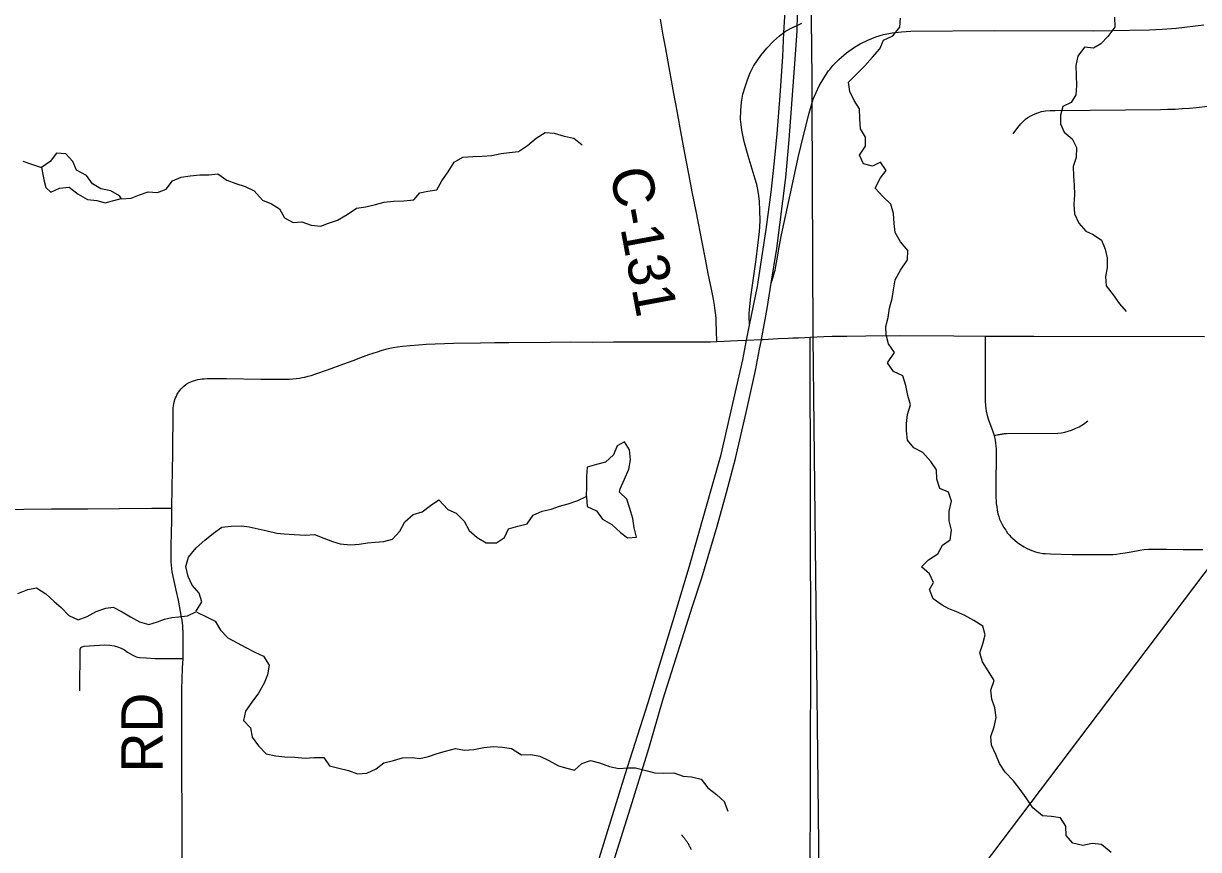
# Model space of a CAD drawing. Extents: x 0 to 34, y 0 to 22.
# Drawn here: x 6.189 to 6.998, y 15.966 to 16.535 of the extents above; entities that cross this region are included whole.
import ezdxf

# ---------------------------------------------------------------- set-up
doc = ezdxf.new("R2010")
doc.units = 0
for name, color, linetype in [('GM_X_County_Road', 7, 'Continuous'), ('GM_X_County_Road_Text', 7, 'Continuous'), ('GM_X_Interstate_Route', 7, 'Continuous'), ('GM_X_Minor_Lake', 7, 'Continuous'), ('GM_X_Minor_River', 7, 'Continuous'), ('GM_X_Rail_Line_Text', 7, 'Continuous'), ('GM_X_Township', 7, 'Continuous'), ('GM_X_Township_Road', 7, 'Continuous'), ('GM_X_Township_Road_Text', 7, 'Continuous'), ('SH_Text', 7, 'Continuous')]:
    doc.layers.add(name, color=color, linetype=linetype)

msp = doc.modelspace()

# ---------------------------------------------------------------- linework, layer by layer
at = {"layer": 'GM_X_County_Road'}
for points in [[(6.66628, 16.31581), (6.66614, 16.32304), (6.66593, 16.32965), (6.66584, 16.33197), (6.66561, 16.33404), (6.66526, 16.33729), (6.66468, 16.34096), (6.66394, 16.34486), (6.66258, 16.35195), (6.66042, 16.36261), (6.65843, 16.37241), (6.65637, 16.38308), (6.652, 16.40545), (6.64936, 16.41886), (6.64717, 16.43004), (6.64501, 16.44165), (6.64314, 16.4517), (6.64105, 16.46282), (6.63877, 16.47567), (6.63681, 16.4865), (6.6352, 16.49545), (6.63283, 16.50825), (6.63093, 16.51865), (6.62948, 16.52659), (6.62744, 16.53771)], [(6.29122, 16.20124), (6.29154, 16.21535), (6.29174, 16.22682), (6.29199, 16.23903), (6.29203, 16.24895), (6.29215, 16.25831), (6.29227, 16.26323), (6.29235, 16.2699), (6.29252, 16.27177), (6.29272, 16.2732), (6.29305, 16.2747), (6.29341, 16.27592), (6.29386, 16.27714), (6.29443, 16.27828), (6.29504, 16.27958), (6.29663, 16.28195), (6.29777, 16.28337), (6.29931, 16.28492), (6.3013, 16.28642), (6.30334, 16.28756), (6.30562, 16.28858), (6.30765, 16.28927), (6.30929, 16.28972), (6.31074, 16.29), (6.31221, 16.29016), (6.31367, 16.29024), (6.31554, 16.29032), (6.32896, 16.29036), (6.35252, 16.29004), (6.3646, 16.28988), (6.37001, 16.28992), (6.37229, 16.29), (6.37449, 16.29012), (6.37689, 16.2904), (6.37925, 16.29073), (6.38105, 16.29104), (6.38291, 16.29138), (6.38505, 16.29193), (6.38722, 16.29256), (6.39047, 16.29359), (6.39849, 16.2963), (6.40963, 16.30041), (6.4161, 16.30285), (6.42135, 16.30485), (6.42688, 16.30684), (6.43286, 16.30883), (6.43604, 16.30981), (6.43957, 16.31083), (6.4414, 16.31123), (6.4436, 16.31168), (6.44661, 16.31221), (6.44995, 16.31266), (6.45532, 16.31319), (6.46093, 16.31363), (6.4663, 16.31392), (6.48518, 16.31461), (6.50372, 16.31494), (6.51357, 16.31506), (6.52309, 16.31522), (6.55164, 16.31546), (6.56592, 16.31551), (6.58073, 16.31542), (6.59509, 16.31551), (6.62031, 16.31559), (6.63651, 16.31555), (6.65698, 16.31561)], [(6.65698, 16.31561), (6.66197, 16.31563), (6.66628, 16.31581), (6.68053, 16.31645), (6.6868, 16.31677), (6.69706, 16.31728), (6.69824, 16.31734), (6.70842, 16.31786), (6.71541, 16.31818), (6.7185, 16.31832), (6.72238, 16.31848), (6.72695, 16.31866), (6.73057, 16.31882)], [(6.7315, 15.64118), (6.73116, 15.64812), (6.73111, 15.68067), (6.73109, 15.75102), (6.73116, 15.84114), (6.73109, 15.85501), (6.73102, 15.86955), (6.73087, 15.89752), (6.7308, 15.91014), (6.73074, 15.92283), (6.7306, 15.94807), (6.73054, 15.95274), (6.73064, 16.00375), (6.73075, 16.03202), (6.73084, 16.05418), (6.73091, 16.07125), (6.73101, 16.09534), (6.73057, 16.31882)], [(6.73057, 16.31882), (6.73988, 16.31919), (6.74565, 16.31941), (6.75566, 16.31962), (6.76884, 16.3198), (6.79178, 16.31987), (6.82929, 16.31976), (6.851, 16.3196), (6.88446, 16.31956), (7.00191, 16.3192)], [(6.16802, 16.20035), (6.1896, 16.20053), (6.2085, 16.20062), (6.23347, 16.20071), (6.25523, 16.20093), (6.27756, 16.2011), (6.29122, 16.20124)]]:
    msp.add_lwpolyline(points, dxfattribs=at)
at = {"layer": 'GM_X_Interstate_Route'}
for points in [[(6.69575, 16.31053), (6.69681, 16.31593), (6.69706, 16.31728), (6.70098, 16.33854), (6.70372, 16.3559), (6.7075, 16.37985), (6.71374, 16.42864), (6.71603, 16.45449), (6.7197, 16.50388), (6.72155, 16.5294), (6.72167, 16.5333), (6.7218, 16.53739), (6.72257, 16.57813), (6.72259, 16.57912)], [(6.57192, 15.91634), (6.60331, 16.01803), (6.61901, 16.06748), (6.63596, 16.12333), (6.64735, 16.16049), (6.6693, 16.23814), (6.68409, 16.30325), (6.6868, 16.31677), (6.68885, 16.327), (6.6942, 16.35373), (6.69779, 16.37634), (6.70029, 16.39286), (6.70363, 16.41859), (6.70602, 16.4399), (6.7078, 16.45876), (6.70993, 16.48511), (6.71165, 16.51195), (6.7125, 16.52847), (6.71306, 16.53929), (6.7139, 16.57154)], [(6.68885, 16.327), (6.6887, 16.32895), (6.6885, 16.33156), (6.6886, 16.33535), (6.689, 16.33992), (6.68968, 16.34658), (6.69333, 16.37235), (6.69576, 16.3915), (6.69617, 16.39861), (6.69596, 16.40614), (6.69555, 16.41222), (6.69514, 16.41613), (6.69442, 16.42036), (6.6937, 16.42386), (6.69277, 16.42747), (6.69136, 16.43206), (6.68796, 16.44368), (6.68535, 16.45261), (6.68432, 16.45663), (6.68339, 16.46116), (6.68301, 16.46507), (6.68267, 16.46889), (6.68288, 16.47466), (6.68329, 16.48053), (6.68421, 16.4861), (6.68576, 16.49115), (6.68731, 16.49579), (6.68927, 16.50063), (6.69163, 16.50537), (6.69445, 16.50968), (6.69658, 16.51268), (6.7006, 16.51773), (6.70534, 16.52258), (6.7094, 16.52615), (6.7125, 16.52847), (6.71358, 16.52928), (6.71845, 16.53183), (6.72167, 16.5333), (6.72481, 16.53474)], [(6.74411, 16.50309), (6.74621, 16.50563), (6.75033, 16.50975), (6.75558, 16.5145), (6.76108, 16.51825), (6.76495, 16.52062), (6.7702, 16.52324), (6.7757, 16.52537), (6.78107, 16.52699), (6.78694, 16.52824), (6.79331, 16.52899), (6.7998, 16.52936), (6.8574, 16.52974), (6.92536, 16.52961), (6.95047, 16.52999), (6.96408, 16.53024), (6.97258, 16.53074), (6.98232, 16.53149), (7.00131, 16.53361)], [(6.72978, 16.47299), (6.73259, 16.48264), (6.73672, 16.49164), (6.74059, 16.49826), (6.74321, 16.502), (6.74411, 16.50309)], [(6.70372, 16.3559), (6.70506, 16.3604), (6.70553, 16.36198), (6.70603, 16.36361), (6.70636, 16.36493), (6.70689, 16.36757), (6.70794, 16.3738), (6.70897, 16.37962), (6.71075, 16.38912), (6.71854, 16.42531), (6.72223, 16.44254), (6.72585, 16.45766), (6.72978, 16.47299)], [(6.49498, 15.6382), (6.49654, 15.6432), (6.50071, 15.65658), (6.51006, 15.68565), (6.51628, 15.70577), (6.52597, 15.73744), (6.53466, 15.76458), (6.54348, 15.79312), (6.54903, 15.81056), (6.56079, 15.84645), (6.56116, 15.84763), (6.57402, 15.88922), (6.58059, 15.91119), (6.60804, 15.99862), (6.61945, 16.03578), (6.62933, 16.06991), (6.64947, 16.13388), (6.65594, 16.15333), (6.66641, 16.18874), (6.67298, 16.21203), (6.67917, 16.23545), (6.68653, 16.26699), (6.69288, 16.2958), (6.69575, 16.31053)]]:
    msp.add_lwpolyline(points, dxfattribs=at)
at = {"layer": 'GM_X_Minor_Lake'}
for points in [[(6.25656, 16.41422), (6.25531, 16.41611), (6.24939, 16.41942), (6.24256, 16.42082), (6.23663, 16.42432), (6.23256, 16.42994), (6.22569, 16.43361), (6.22331, 16.43964), (6.2183, 16.44487), (6.21205, 16.44533), (6.20754, 16.43973), (6.20164, 16.43564)], [(6.25667, 16.41405), (6.25531, 16.41611), (6.24939, 16.41942), (6.24256, 16.42082), (6.23663, 16.42432), (6.23256, 16.42994), (6.22569, 16.43361), (6.22331, 16.43964), (6.2183, 16.44487), (6.21205, 16.44533), (6.20754, 16.43973), (6.20164, 16.43564)], [(6.20163, 16.43566), (6.20278, 16.4295), (6.20344, 16.42619), (6.20471, 16.42186), (6.20814, 16.41855), (6.21399, 16.42145), (6.2206, 16.42195), (6.22692, 16.41713), (6.23323, 16.41344), (6.23967, 16.4128), (6.24556, 16.41119), (6.25651, 16.41421)], [(6.20164, 16.43564), (6.20278, 16.4295), (6.20344, 16.42619), (6.20471, 16.42186), (6.20814, 16.41855), (6.21399, 16.42145), (6.2206, 16.42195), (6.22692, 16.41713), (6.23323, 16.41344), (6.23967, 16.4128), (6.24556, 16.41119), (6.25656, 16.41422)], [(6.59933, 16.21231), (6.59986, 16.21459), (6.60277, 16.2211), (6.60568, 16.22798), (6.60689, 16.23445), (6.6062, 16.24127), (6.60269, 16.2469), (6.59764, 16.24396), (6.59529, 16.23785), (6.5897, 16.23282), (6.58349, 16.23119), (6.57709, 16.22937), (6.57664, 16.22291), (6.57657, 16.21608), (6.57631, 16.20925), (6.57651, 16.20924)], [(6.59933, 16.21231), (6.59986, 16.21459), (6.60277, 16.2211), (6.60568, 16.22798), (6.60689, 16.23445), (6.6062, 16.24127), (6.60269, 16.2469), (6.59764, 16.24396), (6.59529, 16.23785), (6.5897, 16.23282), (6.58349, 16.23119), (6.57709, 16.22937), (6.57664, 16.22291), (6.57657, 16.21608), (6.57631, 16.20925), (6.57651, 16.20924)], [(6.5765, 16.20925), (6.5767, 16.20888), (6.577, 16.20224), (6.58348, 16.19932), (6.58756, 16.19351), (6.59405, 16.19002), (6.60001, 16.18443), (6.6048, 16.18072), (6.61104, 16.18121), (6.60941, 16.18763), (6.60854, 16.19407), (6.60653, 16.20086), (6.60434, 16.20727), (6.59933, 16.21231)], [(6.57651, 16.20924), (6.5767, 16.20888), (6.577, 16.20224), (6.58348, 16.19932), (6.58756, 16.19351), (6.59405, 16.19002), (6.60001, 16.18443), (6.6048, 16.18072), (6.61104, 16.18121), (6.60941, 16.18763), (6.60854, 16.19407), (6.60653, 16.20086), (6.60434, 16.20727), (6.59933, 16.21231)]]:
    msp.add_lwpolyline(points, dxfattribs=at)
at = {"layer": 'GM_X_Minor_River'}
for points in [[(6.76084, 16.48172), (6.75771, 16.48773), (6.75684, 16.49417), (6.7626, 16.49996), (6.76818, 16.50556), (6.77337, 16.51154), (6.77837, 16.51713), (6.78092, 16.52305), (6.78729, 16.5262), (6.7923, 16.53217), (6.79257, 16.53825)], [(6.93989, 16.53893), (6.9402, 16.5321), (6.93539, 16.52557), (6.93038, 16.52055), (6.92551, 16.51762), (6.91926, 16.51827), (6.91464, 16.51211), (6.91324, 16.50564), (6.91355, 16.49881), (6.91367, 16.49199), (6.91321, 16.48553), (6.91009, 16.48016), (6.90428, 16.47759), (6.90268, 16.47149), (6.90278, 16.46561), (6.90534, 16.45978), (6.91072, 16.45532), (6.91366, 16.4493), (6.91359, 16.44246), (6.91143, 16.43635), (6.91173, 16.42991), (6.91222, 16.42347), (6.91234, 16.41664), (6.91189, 16.41037), (6.91238, 16.40374), (6.91533, 16.39734), (6.92016, 16.39173), (6.92512, 16.38935), (6.93105, 16.38547), (6.93342, 16.37944), (6.93485, 16.37339), (6.93479, 16.36656), (6.93376, 16.36066), (6.93425, 16.35422), (6.93909, 16.34785), (6.94335, 16.34186), (6.94799, 16.33644)], [(6.93751, 15.96437), (6.93098, 15.96975), (6.92453, 15.97059), (6.91813, 15.96915), (6.91129, 15.97074), (6.90666, 15.97597), (6.90636, 15.98241), (6.90267, 15.98804), (6.8966, 15.98907), (6.89035, 15.98953), (6.88382, 15.99511), (6.87916, 16.00186), (6.8749, 16.00767), (6.87044, 16.01366), (6.86466, 16.01963), (6.86078, 16.02564), (6.85821, 16.03166), (6.85526, 16.03806), (6.85478, 16.04412), (6.85712, 16.05081), (6.85852, 16.05728), (6.85765, 16.06372), (6.85546, 16.06975), (6.85478, 16.076), (6.85713, 16.08268), (6.85304, 16.08925), (6.84915, 16.09545), (6.84733, 16.10168), (6.8493, 16.10797), (6.8509, 16.11407), (6.84928, 16.11992), (6.84316, 16.1238), (6.83686, 16.1273), (6.83076, 16.13003), (6.826, 16.13204), (6.82123, 16.13442), (6.8151, 16.13887), (6.81253, 16.14527), (6.81528, 16.15007), (6.81271, 16.15609), (6.80715, 16.16074), (6.81198, 16.16557), (6.81834, 16.16966), (6.82164, 16.17579), (6.82687, 16.17949), (6.8277, 16.18595), (6.82607, 16.19238), (6.82614, 16.19921), (6.82772, 16.20607), (6.82572, 16.21229), (6.81963, 16.21465), (6.81762, 16.22107), (6.81751, 16.22752), (6.81344, 16.23333), (6.80803, 16.2395), (6.80174, 16.24261), (6.79748, 16.24804), (6.7968, 16.25448), (6.7969, 16.25941), (6.79755, 16.26568), (6.79951, 16.27236), (6.7977, 16.27878), (6.79625, 16.28558), (6.79424, 16.29219), (6.78795, 16.2953), (6.78369, 16.30111), (6.78848, 16.30822), (6.7844, 16.31422), (6.78278, 16.32045), (6.78268, 16.32614), (6.78427, 16.33243), (6.7851, 16.33889), (6.78688, 16.34538), (6.78791, 16.35147), (6.78892, 16.35831), (6.79259, 16.36502), (6.79757, 16.37194), (6.79765, 16.37839), (6.79262, 16.38437), (6.78892, 16.39076), (6.78824, 16.39701), (6.78774, 16.40383), (6.78612, 16.41025), (6.78054, 16.41566), (6.77533, 16.42145), (6.7788, 16.42834), (6.78287, 16.43353), (6.7788, 16.43915), (6.77336, 16.4364), (6.76709, 16.438), (6.76453, 16.44403), (6.76858, 16.45017), (6.76847, 16.45643), (6.76515, 16.46225), (6.76466, 16.46907), (6.76454, 16.4759), (6.76084, 16.48172)], [(6.25667, 16.41405), (6.26329, 16.41435), (6.26911, 16.41673), (6.27512, 16.41892), (6.28156, 16.41847), (6.28738, 16.42066), (6.29182, 16.42643), (6.29783, 16.42881), (6.30405, 16.42987), (6.31066, 16.43055), (6.31672, 16.43047), (6.32294, 16.43115), (6.32907, 16.42689), (6.33535, 16.42454), (6.34182, 16.42256), (6.34793, 16.41945), (6.35371, 16.4131), (6.35981, 16.41055), (6.36535, 16.40723), (6.36887, 16.40103), (6.37479, 16.39772), (6.38083, 16.39821), (6.38711, 16.39585), (6.39393, 16.39521), (6.39919, 16.3972), (6.4054, 16.3994), (6.41195, 16.40331), (6.41849, 16.40759), (6.42491, 16.40847), (6.4315, 16.4101), (6.43752, 16.41172), (6.44394, 16.41241), (6.45093, 16.41272), (6.45773, 16.41322), (6.462, 16.41804), (6.46746, 16.41927), (6.47369, 16.42014), (6.47698, 16.42646), (6.48141, 16.43261), (6.48565, 16.43913), (6.49164, 16.44265), (6.49844, 16.44315), (6.50487, 16.44326), (6.51148, 16.44376), (6.51788, 16.4452), (6.52373, 16.44587), (6.52977, 16.44655), (6.53594, 16.45064), (6.5421, 16.45568), (6.54827, 16.45958), (6.55433, 16.45912), (6.56136, 16.45716), (6.56782, 16.45575), (6.57357, 16.45111)], [(6.1887, 16.43998), (6.19479, 16.43781), (6.20163, 16.43566)], [(6.30819, 16.13016), (6.308, 16.13035), (6.31186, 16.13668), (6.31024, 16.14272), (6.30523, 16.14814), (6.30266, 16.15416), (6.30103, 16.16096), (6.30281, 16.16745), (6.30799, 16.17399), (6.31395, 16.17922), (6.31992, 16.18406), (6.32571, 16.18815), (6.33213, 16.18883), (6.3395, 16.18896), (6.34462, 16.18829), (6.35069, 16.18707), (6.35696, 16.18566), (6.36361, 16.18388), (6.36853, 16.18359), (6.37554, 16.18314), (6.3833, 16.18252), (6.38953, 16.18301), (6.39582, 16.18047), (6.40191, 16.1783), (6.40705, 16.17668), (6.41425, 16.17585), (6.42029, 16.17653), (6.42595, 16.17739), (6.43123, 16.17786), (6.43709, 16.17834), (6.44312, 16.17978), (6.44812, 16.18537), (6.4516, 16.19188), (6.45738, 16.19692), (6.46359, 16.19873), (6.46918, 16.203), (6.47498, 16.2069), (6.48115, 16.20018), (6.48705, 16.19782), (6.49245, 16.19222), (6.49596, 16.18583), (6.50135, 16.18099), (6.50765, 16.17731), (6.51465, 16.17724), (6.52026, 16.18094), (6.52299, 16.18687), (6.52939, 16.18888), (6.53579, 16.19051), (6.53985, 16.19647), (6.54604, 16.19904), (6.55226, 16.20048), (6.55808, 16.20267), (6.56411, 16.2041), (6.57069, 16.20649), (6.5765, 16.20925)], [(6.18542, 16.14242), (6.19218, 16.1452), (6.19821, 16.14644), (6.20472, 16.14219), (6.21029, 16.13698), (6.21509, 16.13289), (6.22049, 16.12729), (6.22697, 16.12437), (6.23317, 16.12676), (6.23916, 16.13009), (6.24593, 16.13229), (6.25102, 16.13314), (6.25713, 16.12983), (6.26287, 16.12633), (6.26898, 16.12302), (6.27544, 16.12105), (6.28146, 16.12305), (6.28635, 16.12485), (6.29124, 16.12607), (6.29615, 16.12654), (6.30219, 16.12721), (6.30819, 16.13016)], [(6.30858, 16.1296), (6.31525, 16.12649), (6.32117, 16.12337), (6.32488, 16.11718), (6.32988, 16.11195), (6.33619, 16.10846), (6.34229, 16.10534), (6.3484, 16.10203), (6.35432, 16.09929), (6.35821, 16.0931), (6.35719, 16.08663), (6.35483, 16.0807), (6.35098, 16.07399), (6.34636, 16.06765), (6.34212, 16.06151), (6.34072, 16.05503), (6.34535, 16.05018), (6.3466, 16.04356), (6.35105, 16.03776), (6.35625, 16.03216), (6.3629, 16.03076), (6.36915, 16.03011), (6.37596, 16.02985), (6.38297, 16.02921), (6.38902, 16.0297), (6.39583, 16.02963), (6.39971, 16.024), (6.40616, 16.02241), (6.41282, 16.02063), (6.4191, 16.01846), (6.42552, 16.01895), (6.4319, 16.02191), (6.43712, 16.02599), (6.4439, 16.02762), (6.45011, 16.02944), (6.45673, 16.02956), (6.46184, 16.02908), (6.46787, 16.03032), (6.47389, 16.03252), (6.47972, 16.03394), (6.4865, 16.03577), (6.49276, 16.03474), (6.49918, 16.03505), (6.50597, 16.03649), (6.51257, 16.03718), (6.51882, 16.03672), (6.52508, 16.03588), (6.53197, 16.03145), (6.53839, 16.03175), (6.54446, 16.03053), (6.55076, 16.0276), (6.55744, 16.02393), (6.56314, 16.02232), (6.56846, 16.02089), (6.5733, 16.02553), (6.57932, 16.02753), (6.58559, 16.02594), (6.59244, 16.0234), (6.59889, 16.02218), (6.60513, 16.02248), (6.61042, 16.02258), (6.61745, 16.0208), (6.62372, 16.01902), (6.62978, 16.01893), (6.63677, 16.01905), (6.64305, 16.01689), (6.64892, 16.01642), (6.65557, 16.01483), (6.66003, 16.00884), (6.66597, 16.0042), (6.67135, 15.99936), (6.67393, 15.99276)]]:
    msp.add_lwpolyline(points, dxfattribs=at)
at = {"layer": 'GM_X_Rail_Line_Text'}
msp.add_lwpolyline([(7.25546, 17.90618), (6.96766, 17.90085), (6.9468, 17.90052), (6.71961, 17.89693), (6.72194, 17.73847), (6.72576, 17.34372), (6.73112, 16.77245), (6.7311, 16.53864), (6.73111, 16.53754), (6.73161, 16.49675), (6.73164, 16.49443), (6.7317, 16.48075), (6.73239, 16.31915), (6.74001, 15.64147), (6.98283, 15.64326), (6.99923, 15.64397)], dxfattribs=at)
at = {"layer": 'GM_X_Township'}
msp.add_lwpolyline([(6.72576, 17.34372), (6.73112, 16.77245), (6.7311, 16.53864), (6.73111, 16.53754), (6.73161, 16.49675), (6.73164, 16.49443), (6.7317, 16.48075), (6.73239, 16.31915), (6.74001, 15.64147), (6.73142, 15.64139), (6.61338, 15.64137), (6.52036, 15.64103), (6.49563, 15.64107), (6.48595, 15.64093), (6.45516, 15.64069), (6.41795, 15.64046), (6.33251, 15.63938), (6.29968, 15.63934), (6.24955, 15.63838), (6.24231, 15.63821), (6.14973, 15.63585), (6.04406, 15.63962), (6.04095, 15.63985), (5.15815, 15.63216)], dxfattribs=at)
at = {"layer": 'GM_X_Township_Road'}
for points in [[(6.87011, 16.45862), (6.87335, 16.4631), (6.87535, 16.46554), (6.87754, 16.46773), (6.87874, 16.46872), (6.8803, 16.46992), (6.88226, 16.47109), (6.88406, 16.47205), (6.88707, 16.47318), (6.8897, 16.47399), (6.89246, 16.47444), (6.89565, 16.47469), (6.89916, 16.47487), (6.97163, 16.47553), (6.97659, 16.47562), (6.98155, 16.47579), (6.9865, 16.47605), (6.99145, 16.4764), (6.99639, 16.47683), (7.00381, 16.47765)], [(6.851, 16.3196), (6.85095, 16.27537), (6.85104, 16.27142), (6.85127, 16.26971), (6.85169, 16.26783), (6.85233, 16.26493), (6.85325, 16.26194), (6.85615, 16.25385), (6.85719, 16.25107), (6.85784, 16.24789), (6.85812, 16.24594), (6.85825, 16.244), (6.8584, 16.24171), (6.85822, 16.21358), (6.85831, 16.20852), (6.85837, 16.20622), (6.85854, 16.20433), (6.85883, 16.20212), (6.85914, 16.19978), (6.85973, 16.19725), (6.86024, 16.19537), (6.86088, 16.19371), (6.86171, 16.19173), (6.86258, 16.18999), (6.86369, 16.18797), (6.86502, 16.18594), (6.86626, 16.1841), (6.86755, 16.18268), (6.86865, 16.18148), (6.87136, 16.17909), (6.87316, 16.17767), (6.87555, 16.17596), (6.87767, 16.17463), (6.87982, 16.17353), (6.88309, 16.17206), (6.88544, 16.17118), (6.88723, 16.17068), (6.88859, 16.17038), (6.89049, 16.17008), (6.89247, 16.1699), (6.89587, 16.16966), (6.91085, 16.1694), (6.93205, 16.16923), (6.93885, 16.16934), (6.94129, 16.1696), (6.94384, 16.16998), (6.94719, 16.17046), (6.95128, 16.1712), (6.95733, 16.17237), (6.96042, 16.1728), (6.96339, 16.17306), (6.97561, 16.1729), (6.98714, 16.17274), (7.00058, 16.17269)], [(6.85719, 16.25107), (6.85886, 16.25154), (6.85951, 16.25169), (6.86016, 16.25183), (6.86081, 16.25196), (6.86147, 16.25208), (6.86212, 16.25219), (6.86278, 16.25229), (6.86345, 16.25237), (6.86411, 16.25245), (6.86477, 16.25251), (6.86544, 16.25256), (6.8661, 16.2526), (6.90086, 16.25271), (6.90333, 16.25305), (6.90573, 16.25355), (6.9103, 16.25495), (6.91339, 16.25615), (6.9155, 16.25713), (6.9186, 16.25889), (6.92148, 16.26121)], [(6.29847, 15.9572), (6.2984, 15.97668), (6.29833, 15.98587), (6.29819, 16.02456), (6.29812, 16.06631), (6.29819, 16.07654), (6.29873, 16.09105), (6.29902, 16.09788), (6.29921, 16.11373), (6.29913, 16.11624), (6.29897, 16.11835), (6.29879, 16.12037), (6.29862, 16.12218), (6.29836, 16.12422), (6.29809, 16.12628), (6.29584, 16.13788), (6.29439, 16.14485), (6.29165, 16.15745), (6.29126, 16.15976), (6.29103, 16.16203), (6.29091, 16.16434), (6.29083, 16.16696), (6.29079, 16.17123), (6.29087, 16.17518), (6.29122, 16.19269), (6.29122, 16.20124)], [(6.22804, 16.07554), (6.22833, 16.10393), (6.22874, 16.10525), (6.22958, 16.1059), (6.23097, 16.10625), (6.24148, 16.10695), (6.24511, 16.10709), (6.24868, 16.10701), (6.25172, 16.10656), (6.25389, 16.1059), (6.25644, 16.10488), (6.25867, 16.10368), (6.26074, 16.10221), (6.26242, 16.10122), (6.26452, 16.09995), (6.26539, 16.09956)], [(6.26539, 16.09956), (6.26669, 16.09897), (6.26919, 16.09848), (6.27371, 16.09811), (6.27994, 16.09782), (6.28987, 16.09786), (6.29902, 16.09788)], [(6.64879, 15.96608), (6.64857, 15.96662), (6.64833, 15.96714), (6.64808, 15.96767), (6.64783, 15.96819), (6.64757, 15.9687), (6.6473, 15.96922), (6.64702, 15.96972), (6.64673, 15.97022), (6.64643, 15.97072), (6.64612, 15.97121), (6.64581, 15.9717), (6.64548, 15.97218), (6.64515, 15.97265), (6.64481, 15.97312), (6.64446, 15.97358), (6.64411, 15.97404), (6.64374, 15.97449), (6.64337, 15.97493), (6.64299, 15.97537), (6.6426, 15.9758), (6.64193, 15.97651)]]:
    msp.add_lwpolyline(points, dxfattribs=at)
at = {"layer": 'SH_Text'}
msp.add_lwpolyline([(7.05444, 15.77941), (6.27322, 15.19343), (7.05444, 16.22573)], close=True, dxfattribs=at)

# ---------------------------------------------------------------- texts
at = {"layer": 'GM_X_County_Road_Text'}
msp.add_text('C-131', height=0.028409, rotation=280.55121, dxfattribs=at).set_placement((6.59259, 16.43326))
at = {"layer": 'GM_X_Township_Road_Text'}
msp.add_text('RD', height=0.028409, rotation=90, dxfattribs=at).set_placement((6.28494, 16.01938))

doc.saveas('drawing.dxf')
